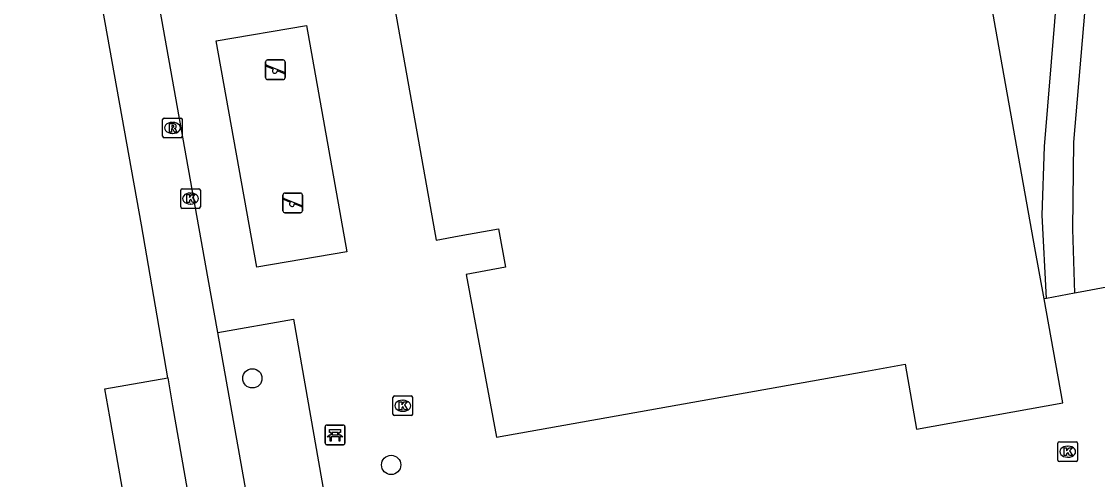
# Model space of a CAD drawing. Extents: x 157793 to 159380, y 380882 to 382313.
# Drawn here: x 158702 to 158756.6, y 381580.5 to 381603.7 of the extents above; entities that cross this region are included whole.
import ezdxf

# ---------------------------------------------------------------- set-up
doc = ezdxf.new("R2010")
doc.units = 0
for name, color, linetype in [('IMGEO_Bank', 7, 'Continuous'), ('IMGEO_Boom', 7, 'Continuous'), ('IMGEO_Kolk', 7, 'Continuous'), ('IMGEO_Pand', 7, 'Continuous'), ('IMGEO_Rioolput', 7, 'Continuous'), ('IMGEO_Speelvoorziening', 7, 'Continuous'), ('IMGEO_Voetpad_open', 7, 'Continuous')]:
    doc.layers.add(name, color=color, linetype=linetype)

msp = doc.modelspace()

# ---------------------------------------------------------------- linework, layer by layer
at = {"layer": 'IMGEO_Bank'}
for p, q in [((158717.402, 381582.338), (158717.402, 381583.179)), ((158717.402, 381583.179), (158717.402, 381582.338)), ((158717.477, 381583.263), (158718.318, 381583.263)), ((158718.318, 381583.263), (158717.477, 381583.263)), ((158718.402, 381583.188), (158718.402, 381582.347)), ((158718.402, 381582.347), (158718.402, 381583.188)), ((158718.099, 381582.661), (158717.706, 381582.661)), ((158717.711, 381582.769), (158717.711, 381582.875)), ((158717.755, 381582.875), (158717.755, 381582.769)), ((158718.043, 381582.881), (158717.761, 381582.881)), ((158717.761, 381582.763), (158718.043, 381582.763)), ((158718.049, 381582.769), (158718.049, 381582.875)), ((158718.093, 381582.875), (158718.093, 381582.769)), ((158718.327, 381582.263), (158717.486, 381582.263)), ((158717.486, 381582.263), (158718.327, 381582.263))]:
    msp.add_line(p, q, dxfattribs=at)
for points in [[(158717.649, 381582.661), (158717.507, 381582.661), (158717.619, 381582.763), (158717.705, 381582.763)], [(158717.705, 381582.881), (158717.619, 381582.881), (158717.619, 381583.042), (158718.182, 381583.042), (158718.182, 381582.881), (158718.099, 381582.881)], [(158717.699, 381582.654), (158717.699, 381582.447), (158717.656, 381582.447), (158717.656, 381582.654)], [(158718.099, 381582.763), (158718.182, 381582.763), (158718.294, 381582.661), (158718.155, 381582.661)], [(158718.149, 381582.654), (158718.149, 381582.447), (158718.105, 381582.447), (158718.105, 381582.654)]]:
    msp.add_lwpolyline(points, dxfattribs=at)
for centre, radius, start, end in [((158717.48, 381583.185), 0.0779, 92.4484, 184.2845), ((158717.48, 381583.185), 0.0779, 92.4484, 184.2845), ((158718.324, 381583.185), 0.0779, 2.4484, 94.2845), ((158718.324, 381583.185), 0.0779, 2.4484, 94.2845), ((158717.649, 381582.654), 0.00671, 2.8957, 87.1043), ((158717.706, 381582.654), 0.00671, 92.8957, 177.1043), ((158717.704, 381582.874), 0.00671, 2.8957, 87.1043), ((158717.704, 381582.77), 0.00671, 272.8957, 357.1043), ((158717.761, 381582.874), 0.00671, 92.8957, 177.1043), ((158717.761, 381582.77), 0.00671, 182.8957, 267.1043), ((158718.043, 381582.874), 0.00671, 2.8957, 87.1043), ((158718.043, 381582.77), 0.00671, 272.8957, 357.1043), ((158718.1, 381582.874), 0.00671, 92.8957, 177.1043), ((158718.1, 381582.77), 0.00671, 182.8957, 267.1043), ((158718.098, 381582.654), 0.00671, 2.8957, 87.1043), ((158718.155, 381582.654), 0.00671, 92.8957, 177.1043), ((158717.48, 381582.341), 0.0779, 182.4484, 274.2845), ((158717.48, 381582.341), 0.0779, 182.4484, 274.2845), ((158718.324, 381582.341), 0.0779, 272.4484, 4.2845), ((158718.324, 381582.341), 0.0779, 272.4484, 4.2845)]:
    msp.add_arc(centre, radius, start, end, dxfattribs=at)
at = {"layer": 'IMGEO_Boom'}
for centre in [(158713.705, 381585.632), (158720.744, 381581.239)]:
    msp.add_circle(centre, 0.489, dxfattribs=at)
at = {"layer": 'IMGEO_Kolk'}
for p, q in [((158710.07, 381594.331), (158710.07, 381595.183)), ((158710.145, 381595.257), (158710.997, 381595.257)), ((158711.071, 381595.183), (158711.071, 381594.331)), ((158710.558, 381595.037), (158710.583, 381595.037)), ((158710.997, 381594.257), (158710.145, 381594.257)), ((158710.581, 381594.477), (158710.556, 381594.477)), ((158720.835, 381583.815), (158720.835, 381584.667)), ((158720.91, 381584.741), (158721.762, 381584.741)), ((158721.323, 381584.521), (158721.348, 381584.521)), ((158721.836, 381584.667), (158721.836, 381583.815)), ((158721.762, 381583.741), (158720.91, 381583.741)), ((158721.346, 381583.961), (158721.321, 381583.961)), ((158754.559, 381581.485), (158754.559, 381582.337)), ((158754.634, 381582.411), (158755.486, 381582.411)), ((158755.047, 381582.191), (158755.072, 381582.191)), ((158755.56, 381582.337), (158755.56, 381581.485)), ((158755.07, 381581.631), (158755.045, 381581.631)), ((158755.486, 381581.411), (158754.634, 381581.411))]:
    msp.add_line(p, q, dxfattribs=at)
for points in [[(158710.07, 381594.331), (158710.07, 381595.183)], [(158710.145, 381595.257), (158710.997, 381595.257)], [(158711.071, 381595.183), (158711.071, 381594.331)], [(158710.391, 381594.957), (158710.514, 381594.957), (158710.514, 381594.806), (158710.644, 381594.957), (158710.808, 381594.957), (158710.662, 381594.806), (158710.815, 381594.557), (158710.663, 381594.557), (158710.578, 381594.721), (158710.514, 381594.654), (158710.514, 381594.557), (158710.391, 381594.557), (158710.391, 381594.957)], [(158710.997, 381594.257), (158710.145, 381594.257)], [(158720.835, 381583.815), (158720.835, 381584.667)], [(158720.91, 381584.741), (158721.762, 381584.741)], [(158721.156, 381584.441), (158721.279, 381584.441), (158721.279, 381584.29), (158721.409, 381584.441), (158721.573, 381584.441), (158721.427, 381584.29), (158721.58, 381584.041), (158721.428, 381584.041), (158721.343, 381584.205), (158721.279, 381584.138), (158721.279, 381584.041), (158721.156, 381584.041), (158721.156, 381584.441)], [(158721.836, 381584.667), (158721.836, 381583.815)], [(158721.762, 381583.741), (158720.91, 381583.741)], [(158754.559, 381581.485), (158754.559, 381582.337)], [(158754.634, 381582.411), (158755.486, 381582.411)], [(158754.88, 381582.111), (158755.003, 381582.111), (158755.003, 381581.96), (158755.133, 381582.111), (158755.297, 381582.111), (158755.151, 381581.96), (158755.304, 381581.711), (158755.152, 381581.711), (158755.067, 381581.875), (158755.003, 381581.808), (158755.003, 381581.711), (158754.88, 381581.711), (158754.88, 381582.111)], [(158755.56, 381582.337), (158755.56, 381581.485)], [(158755.486, 381581.411), (158754.634, 381581.411)]]:
    msp.add_lwpolyline(points, dxfattribs=at)
for centre, start, end in [((158710.147, 381595.181), 91.552, 178.448), ((158710.147, 381595.181), 91.552, 178.448), ((158710.995, 381595.181), 1.552, 88.448), ((158710.995, 381595.181), 1.552, 88.448), ((158710.147, 381594.333), 181.552, 268.448), ((158710.147, 381594.333), 181.552, 268.448), ((158710.995, 381594.333), 271.552, 358.448), ((158710.995, 381594.333), 271.552, 358.448), ((158720.912, 381584.665), 91.552, 178.448), ((158720.912, 381584.665), 91.552, 178.448), ((158721.76, 381584.665), 1.552, 88.448), ((158721.76, 381584.665), 1.552, 88.448), ((158720.912, 381583.817), 181.552, 268.448), ((158720.912, 381583.817), 181.552, 268.448), ((158721.76, 381583.817), 271.552, 358.448), ((158721.76, 381583.817), 271.552, 358.448), ((158754.636, 381582.335), 91.552, 178.448), ((158754.636, 381582.335), 91.552, 178.448), ((158755.484, 381582.335), 1.552, 88.448), ((158755.484, 381582.335), 1.552, 88.448), ((158754.636, 381581.487), 181.552, 268.448), ((158754.636, 381581.487), 181.552, 268.448), ((158755.484, 381581.487), 271.552, 358.448), ((158755.484, 381581.487), 271.552, 358.448)]:
    msp.add_arc(centre, 0.0765, start, end, dxfattribs=at)
for centre, major_axis, ratio, start_param, end_param in [((158710.557, 381594.757), (-0.387, 0.002), 0.722429, 4.712389, 7.853982), ((158710.582, 381594.757), (-0.39, 0.002), 0.717154, 1.570796, 4.712389), ((158721.322, 381584.241), (-0.387, 0.002), 0.722429, 4.712389, 7.853982), ((158721.347, 381584.241), (-0.39, 0.002), 0.717154, 1.570796, 4.712389), ((158755.046, 381581.911), (-0.387, 0.002), 0.722429, 4.712389, 7.853982), ((158755.071, 381581.911), (-0.39, 0.002), 0.717154, 1.570796, 4.712389)]:
    msp.add_ellipse(centre, major_axis=major_axis, ratio=ratio, start_param=start_param, end_param=end_param, dxfattribs=at)
at = {"layer": 'IMGEO_Pand'}
for points in [[(158753.86, 381589.669), (158753.397, 381592.257), (158750.276, 381609.72), (158747.934, 381609.301), (158746.849, 381615.37), (158755.128, 381616.849), (158752.368, 381632.313)], [(158720.868, 381604.771), (158723.035, 381592.651), (158724.194, 381592.858), (158726.195, 381593.216), (158726.544, 381591.267), (158724.542, 381590.909), (158726.096, 381582.643), (158744.765, 381585.98), (158746.807, 381586.345), (158747.393, 381583.058), (158754.805, 381584.382), (158753.86, 381589.669)], [(158707.225, 381579.428), (158706.476, 381583.679), (158706.226, 381585.096), (158709.414, 381585.658)], [(158709.414, 381585.658), (158709.658, 381584.24), (158710.407, 381579.988), (158707.225, 381579.428)]]:
    msp.add_lwpolyline(points, dxfattribs=at)
at = {"layer": 'IMGEO_Rioolput'}
for p, q in [((158709.153, 381597.916), (158709.153, 381598.768)), ((158709.228, 381598.842), (158710.08, 381598.842)), ((158709.641, 381598.622), (158709.666, 381598.622)), ((158710.154, 381598.768), (158710.154, 381597.916)), ((158709.664, 381598.062), (158709.639, 381598.062)), ((158710.08, 381597.842), (158709.228, 381597.842))]:
    msp.add_line(p, q, dxfattribs=at)
for points in [[(158709.153, 381597.916), (158709.153, 381598.768)], [(158709.228, 381598.842), (158710.08, 381598.842)], [(158709.742, 381598.54), (158709.49, 381598.542), (158709.49, 381598.142)], [(158709.668, 381598.461), (158709.614, 381598.461), (158709.614, 381598.38)], [(158710.154, 381598.768), (158710.154, 381597.916)], [(158709.49, 381598.142), (158709.614, 381598.142), (158709.614, 381598.304), (158709.625, 381598.304)], [(158709.614, 381598.38), (158709.666, 381598.38)], [(158709.672, 381598.275), (158709.743, 381598.142), (158709.883, 381598.142), (158709.818, 381598.268)], [(158710.08, 381597.842), (158709.228, 381597.842)]]:
    msp.add_lwpolyline(points, dxfattribs=at)
for centre, radius, start, end in [((158709.23, 381598.766), 0.0765, 91.552, 178.448), ((158709.23, 381598.766), 0.0765, 91.552, 178.448), ((158709.674, 381598.365), 0.0964, 77.0061, 93.1865), ((158709.688, 381598.422), 0.0378, 276.6634, 79.6772), ((158709.741, 381598.43), 0.109, 350.3612, 89.416), ((158709.739, 381598.43), 0.112, 277.5842, 350.9817), ((158710.078, 381598.766), 0.0765, 1.552, 88.448), ((158710.078, 381598.766), 0.0765, 1.552, 88.448), ((158709.23, 381597.918), 0.0765, 181.552, 268.448), ((158709.23, 381597.918), 0.0765, 181.552, 268.448), ((158709.624, 381598.251), 0.0533, 26.0293, 88.6989), ((158709.65, 381598.569), 0.19, 274.7715, 282.9687), ((158709.723, 381598.215), 0.108, 29.5134, 73.7905), ((158710.078, 381597.918), 0.0765, 271.552, 358.448), ((158710.078, 381597.918), 0.0765, 271.552, 358.448)]:
    msp.add_arc(centre, radius, start, end, dxfattribs=at)
for centre, major_axis, ratio, start_param, end_param in [((158709.64, 381598.342), (-0.387, 0.002), 0.722429, 4.712389, 7.853982), ((158709.665, 381598.342), (-0.39, 0.002), 0.717154, 1.570796, 4.712389)]:
    msp.add_ellipse(centre, major_axis=major_axis, ratio=ratio, start_param=start_param, end_param=end_param, dxfattribs=at)
at = {"layer": 'IMGEO_Speelvoorziening'}
for p, q in [((158714.379, 381600.893), (158714.379, 381601.693)), ((158714.379, 381601.693), (158714.379, 381600.893)), ((158714.479, 381601.793), (158715.269, 381601.793)), ((158715.269, 381601.793), (158714.479, 381601.793)), ((158715.369, 381601.693), (158715.369, 381600.893)), ((158715.369, 381600.893), (158715.369, 381601.693)), ((158714.762, 381601.321), (158714.423, 381601.458)), ((158714.448, 381601.518), (158715.324, 381601.165)), ((158715.3, 381601.105), (158714.96, 381601.242)), ((158715.269, 381600.793), (158714.479, 381600.793)), ((158714.479, 381600.793), (158715.269, 381600.793)), ((158715.252, 381594.136), (158715.252, 381594.936)), ((158715.252, 381594.936), (158715.252, 381594.136)), ((158715.635, 381594.564), (158715.296, 381594.701)), ((158715.321, 381594.761), (158716.197, 381594.408)), ((158715.352, 381595.036), (158716.142, 381595.036)), ((158716.142, 381595.036), (158715.352, 381595.036)), ((158716.242, 381594.936), (158716.242, 381594.136)), ((158716.242, 381594.136), (158716.242, 381594.936)), ((158716.142, 381594.036), (158715.352, 381594.036)), ((158715.352, 381594.036), (158716.142, 381594.036)), ((158716.173, 381594.348), (158715.833, 381594.485))]:
    msp.add_line(p, q, dxfattribs=at)
for centre, radius, start, end in [((158714.479, 381601.693), 0.1, 90, 180), ((158714.479, 381601.693), 0.1, 90, 180), ((158715.269, 381601.693), 0.1, 0, 90), ((158715.269, 381601.693), 0.1, 360, 90), ((158714.436, 381601.488), 0.0327, 68.078, 248.078), ((158714.841, 381601.231), 0.12, 130.9928, 5.1632), ((158715.312, 381601.135), 0.0327, 248.078, 68.078), ((158714.479, 381600.893), 0.1, 180, 270), ((158714.479, 381600.893), 0.1, 180, 270), ((158715.269, 381600.893), 0.1, 270, 0), ((158715.269, 381600.893), 0.1, 270, 0), ((158715.352, 381594.936), 0.1, 90, 180), ((158715.352, 381594.936), 0.1, 90, 180), ((158715.309, 381594.731), 0.0327, 68.078, 248.078), ((158716.142, 381594.936), 0.1, 0, 90), ((158716.142, 381594.936), 0.1, 360, 90), ((158715.352, 381594.136), 0.1, 180, 270), ((158715.352, 381594.136), 0.1, 180, 270), ((158715.714, 381594.474), 0.12, 130.9928, 5.1632), ((158716.142, 381594.136), 0.1, 270, 0), ((158716.142, 381594.136), 0.1, 270, 0), ((158716.185, 381594.378), 0.0327, 248.078, 68.078)]:
    msp.add_arc(centre, radius, start, end, dxfattribs=at)
at = {"layer": 'IMGEO_Voetpad_open'}
for points in [[(158709.414, 381585.658), (158708.079, 381593.417), (158701.391, 381630.736)], [(158757.437, 381622.036), (158755.359, 381597.619), (158755.295, 381593.197), (158755.405, 381589.957)], [(158753.977, 381589.691), (158753.754, 381593.911), (158753.872, 381597.397), (158755.8, 381620.739)], [(158711.948, 381587.961), (158711.464, 381590.677), (158709.018, 381604.396)], [(158718.495, 381592.058), (158713.929, 381591.28), (158711.877, 381602.755), (158716.448, 381603.546), (158718.495, 381592.058)], [(158771.237, 381597.723), (158762.016, 381595.991), (158762.445, 381593.63), (158762.803, 381591.334), (158755.695, 381590.011), (158755.405, 381589.957)], [(158753.977, 381589.691), (158753.86, 381589.669)], [(158755.405, 381589.957), (158753.977, 381589.691)], [(158711.948, 381587.961), (158715.799, 381588.64), (158719.768, 381565.953), (158718.771, 381564.593), (158712.811, 381563.558)], [(158712.811, 381563.558), (158711.237, 381572.436), (158712.086, 381574.486), (158714.286, 381574.85), (158711.948, 381587.961)]]:
    msp.add_lwpolyline(points, dxfattribs=at)

doc.saveas('drawing.dxf')
